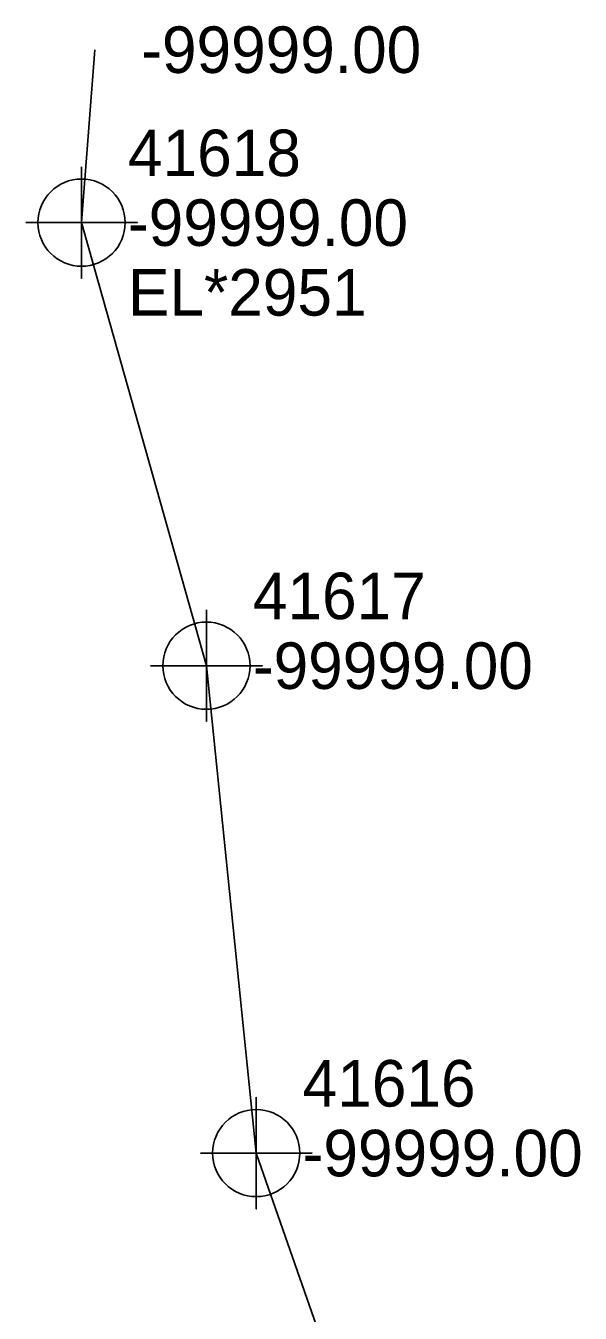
# Model space of a CAD drawing. Extents: x 2083698 to 2094313, y 743246 to 752873.
# Drawn here: x 2090612.7 to 2090642.5, y 744723.5 to 744792.7 of the extents above; entities that cross this region are included whole.
import ezdxf

# ---------------------------------------------------------------- set-up
doc = ezdxf.new("R2010")
doc.units = 0
for name, color, linetype in [('Exist Property Iron Pin Leader', 7, 'Continuous'), ('Exist Property Iron Pin Text', 7, 'Continuous'), ('Exist Property Monument Leader', 7, 'Continuous'), ('Exist Property Monument Text', 7, 'Continuous'), ('Exist Utilities Power UG Cable SUE LOS B', 7, 'Continuous'), ('Scratch_Level_0', 7, 'Continuous')]:
    doc.layers.add(name, color=color, linetype=linetype)

msp = doc.modelspace()

# ---------------------------------------------------------------- linework, layer by layer
at = {"layer": 'Exist Property Iron Pin Text'}
for points in [[(2090615.723, 744785.145), (2090615.723, 744779.145), (2090615.723, 744782.145), (2090618.723, 744782.145), (2090612.723, 744782.145)], [(2090622.439, 744761.323), (2090622.439, 744755.323), (2090622.439, 744758.323), (2090625.439, 744758.323), (2090619.439, 744758.323)], [(2090625.117, 744735.116), (2090625.117, 744729.116), (2090625.117, 744732.116), (2090628.117, 744732.116), (2090622.117, 744732.116)]]:
    msp.add_lwpolyline(points, dxfattribs=at)
for centre in [(2090615.723, 744782.145), (2090622.439, 744758.323), (2090625.117, 744732.116)]:
    msp.add_circle(centre, 2.344, dxfattribs=at)
at = {"layer": 'Exist Utilities Power UG Cable SUE LOS B'}
msp.add_line((2090615.723, 744782.145), (2090616.435, 744791.444), dxfattribs=at)
msp.add_lwpolyline([(2090615.723, 744782.145), (2090622.439, 744758.323), (2090625.117, 744732.116), (2090636.674, 744699.021)], dxfattribs=at)

# ---------------------------------------------------------------- texts
at = {"layer": 'Exist Property Iron Pin Leader'}
for s, p in [('41618', (2090618.223, 744784.645)), ('41617', (2090624.939, 744760.823)), ('41616', (2090627.617, 744734.616))]:
    msp.add_text(s, height=2.5, dxfattribs=at).set_placement(p)
at = {"layer": 'Exist Property Monument Leader'}
msp.add_text('EL*2951', height=2.5, dxfattribs=at).set_placement((2090618.223, 744777.145))
at = {"layer": 'Exist Property Monument Text'}
for p in [(2090618.223, 744780.895), (2090624.939, 744757.073), (2090627.617, 744730.866)]:
    msp.add_text('-99999.00', height=2.5, dxfattribs=at).set_placement(p)
at = {"layer": 'Scratch_Level_0'}
msp.add_text('-99999.00', height=2.5, dxfattribs=at).set_placement((2090618.935, 744790.194))

doc.saveas('drawing.dxf')
